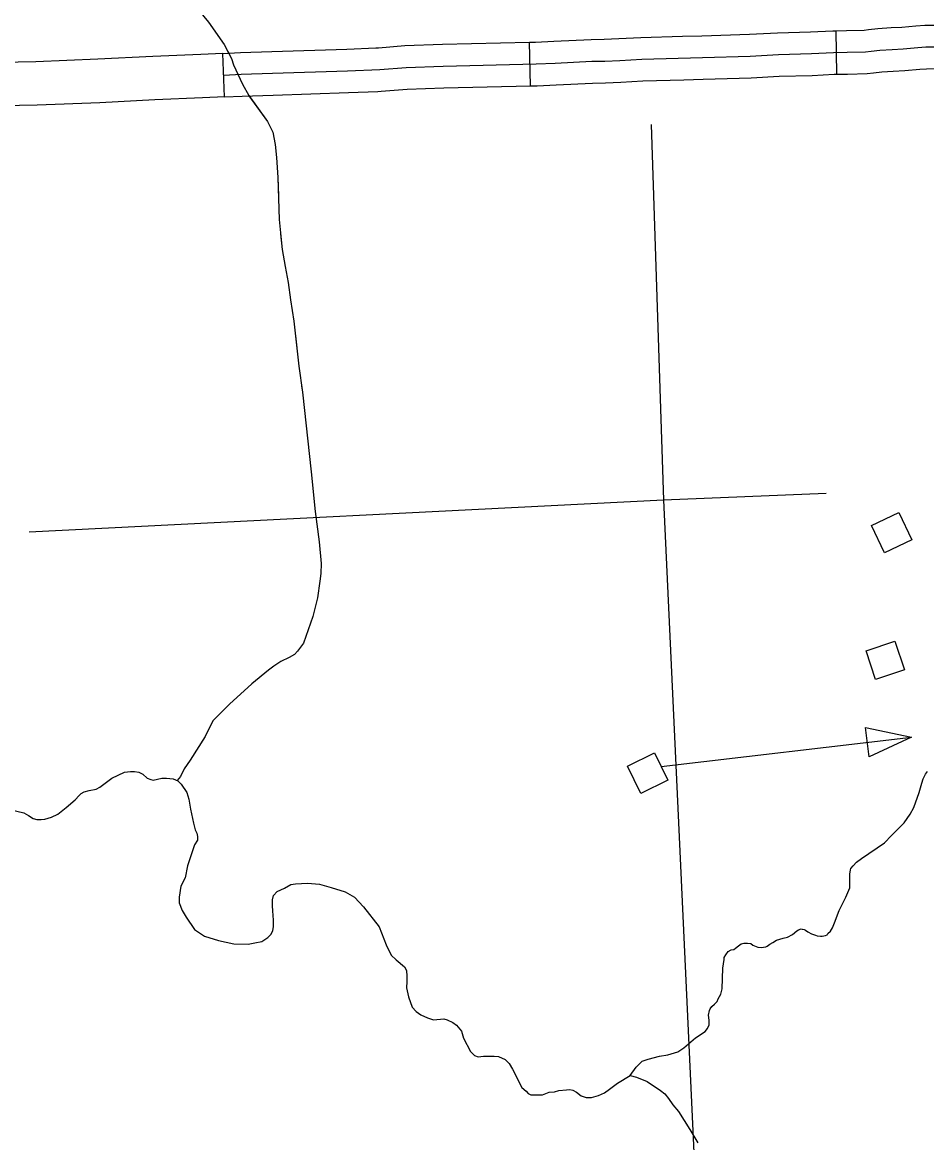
# Model space of a CAD drawing. Extents: x 1084508 to 1142749, y 1057638 to 1093403.
# Drawn here: x 1138518 to 1139496, y 1075696 to 1076907 of the extents above; entities that cross this region are included whole.
import ezdxf

# ---------------------------------------------------------------- set-up
doc = ezdxf.new("R2010")
doc.units = 0
for name, color, linetype in [('Level 35', 7, 'Continuous'), ('Level 43', 7, 'Continuous'), ('Level 45', 7, 'Continuous'), ('Level 46', 7, 'Continuous'), ('Level 5', 7, 'Continuous'), ('Level 56', 7, 'Continuous')]:
    doc.layers.add(name, color=color, linetype=linetype)

msp = doc.modelspace()

# ---------------------------------------------------------------- linework, layer by layer
at = {"layer": 'Level 35'}
for points in [[(1138821.2, 1076507.8), (1138830.6, 1076421.6), (1138834.9, 1076378.7), (1138839.2, 1076345.8), (1138841.4, 1076322.4), (1138841, 1076311.5), (1138840.1, 1076303.3), (1138837.5, 1076285.1), (1138832.3, 1076265.2), (1138822.4, 1076236.2), (1138815.9, 1076227.5), (1138812.4, 1076224.1), (1138806.8, 1076220.6), (1138797.7, 1076216.3), (1138790.3, 1076211.5), (1138784.3, 1076207.2), (1138766.5, 1076192.4), (1138742.3, 1076170.3), (1138724.1, 1076152.1), (1138715.9, 1076135.3), (1138699.9, 1076109.7), (1138693.4, 1076100.2), (1138689.1, 1076091.9), (1138685.6, 1076087.6)], [(1138506.3, 1076056), (1138519.7, 1076052.6), (1138524.8, 1076049.8), (1138530, 1076046.7), (1138534.1, 1076045.7), (1138538.6, 1076045.7), (1138542.4, 1076046), (1138549.9, 1076048.1), (1138556.8, 1076051.5), (1138565.7, 1076058.4), (1138575.4, 1076066.7), (1138579.8, 1076071.5), (1138581.9, 1076073.5), (1138585, 1076075.6), (1138590.5, 1076077), (1138598, 1076078.4), (1138602.2, 1076080.4), (1138614.9, 1076090.4), (1138628.6, 1076096.6), (1138635.1, 1076097.6), (1138639.6, 1076097.6), (1138644.4, 1076096.6), (1138648.5, 1076094.5), (1138653.3, 1076090.4)], [(1138653.3, 1076090.4), (1138657.1, 1076088.7), (1138659.9, 1076088), (1138669.1, 1076090.1), (1138674.3, 1076090.1), (1138681.2, 1076089.4), (1138686.3, 1076087.3), (1138690.1, 1076083.9), (1138696.3, 1076074.6), (1138698.3, 1076067.4), (1138700.1, 1076056.7), (1138703.2, 1076041.6), (1138705.2, 1076034.3), (1138706.9, 1076030.9), (1138707.6, 1076027.1), (1138707.6, 1076023.3), (1138704.5, 1076018.2), (1138701.8, 1076010.6), (1138697, 1075995.5), (1138694.2, 1075982.4), (1138689.8, 1075973.5), (1138688, 1075961.4), (1138688, 1075955.6), (1138691.1, 1075947), (1138695.3, 1075939.8), (1138704.5, 1075926.7), (1138715.2, 1075919.5), (1138730.3, 1075914.7), (1138746.8, 1075911.2), (1138762.3, 1075910.9), (1138769.5, 1075912.3), (1138777.4, 1075913.6), (1138783.6, 1075918.1), (1138787, 1075921.2), (1138789, 1075925.3), (1138789.7, 1075929.8), (1138789.7, 1075936.7), (1138789, 1075946.7), (1138788.7, 1075952.2), (1138788.7, 1075958.7), (1138789.7, 1075963.2), (1138793.9, 1075967.6), (1138801.8, 1075971.4), (1138808.6, 1075975.2), (1138813.8, 1075975.9), (1138826.5, 1075976.6), (1138839.6, 1075975.5), (1138852.3, 1075972.1), (1138867.4, 1075967.3), (1138877.3, 1075961.4)], [(1139355.7, 1075925.3), (1139357.7, 1075926.4), (1139360.4, 1075927.4), (1139361.5, 1075927), (1139363.5, 1075926.7), (1139365.2, 1075926), (1139367.6, 1075924), (1139371.7, 1075921.9), (1139375.8, 1075920.6), (1139377.8, 1075919.9), (1139381.2, 1075919.5), (1139383.3, 1075919.5), (1139385, 1075919.9), (1139386.7, 1075920.2), (1139388.4, 1075920.9), (1139389.4, 1075922.3), (1139392.1, 1075924.7), (1139394.2, 1075928.4), (1139396.5, 1075933.9), (1139401.7, 1075947.2), (1139408.8, 1075961.5), (1139412.9, 1075971.7), (1139412.9, 1075975.1), (1139412.9, 1075980.9), (1139412.9, 1075986.4), (1139413.6, 1075991.2), (1139414.3, 1075992.5), (1139416.6, 1075995.3), (1139420.4, 1075999.3), (1139425.5, 1076003.4), (1139450.7, 1076020.5), (1139458.2, 1076028.3), (1139471.8, 1076042), (1139478.3, 1076051.5), (1139482.4, 1076058.7), (1139488.2, 1076074.7), (1139490.9, 1076084.9), (1139492.3, 1076089.4), (1139495, 1076094.5), (1139497.1, 1076097.6)], [(1138877.3, 1075961.4), (1138887.3, 1075951.1), (1138904.1, 1075929.5), (1138911.7, 1075910.2), (1138916.9, 1075898.9), (1138922.4, 1075893.7), (1138931.6, 1075886.1), (1138933.7, 1075882.3), (1138934, 1075876.2), (1138934, 1075870.3), (1138933.7, 1075863.4), (1138935.8, 1075853.8), (1138939.9, 1075842.5), (1138944, 1075838), (1138949.2, 1075834.2), (1138956.4, 1075831.1), (1138962.9, 1075829), (1138973.9, 1075830.1), (1138977.7, 1075829), (1138983.9, 1075825.9), (1138987.6, 1075823.2), (1138993.1, 1075816.7), (1138995.2, 1075809.1), (1139002.7, 1075794.7), (1139007.2, 1075790.5), (1139011, 1075788.8), (1139016.8, 1075789.5), (1139022, 1075789.8), (1139028.5, 1075789.5), (1139033.3, 1075789.2), (1139040.5, 1075786.1), (1139044.7, 1075781.9), (1139048.4, 1075775.7), (1139058.4, 1075755.8), (1139063.2, 1075751.7), (1139065.3, 1075749.3), (1139068, 1075747.9), (1139072.1, 1075747.9), (1139080.7, 1075747.9), (1139088, 1075750.6), (1139093.8, 1075751), (1139098.3, 1075752.7), (1139106.5, 1075753.4), (1139110.3, 1075753.7), (1139113.7, 1075753), (1139117.5, 1075750.6), (1139122.7, 1075746.9), (1139128.1, 1075745.1), (1139133.6, 1075744.8), (1139141.2, 1075747.2)], [(1139141.2, 1075747.2), (1139147.7, 1075749.9), (1139153.2, 1075754.1), (1139161.8, 1075760.6), (1139175.6, 1075768.9), (1139182.1, 1075777.8), (1139188.6, 1075784.3), (1139195.1, 1075786.4), (1139207.2, 1075789.8), (1139216.4, 1075791.2), (1139226.9, 1075794.4), (1139233.7, 1075798.8), (1139246, 1075809.4), (1139256.5, 1075816.2), (1139259.2, 1075819.6), (1139260.9, 1075823.4), (1139260.9, 1075828.5), (1139260.3, 1075833.9), (1139261.3, 1075839.1), (1139262, 1075840.8), (1139264, 1075843.2), (1139266.7, 1075845.9), (1139269.5, 1075848.6), (1139270.5, 1075851.7), (1139273.5, 1075856.8), (1139274.9, 1075862.6), (1139275.6, 1075884.8), (1139277.3, 1075894.3), (1139277.3, 1075896.4), (1139279, 1075899.1), (1139281.4, 1075902.8), (1139284.8, 1075904.5), (1139287.5, 1075904.9), (1139289.6, 1075906.6), (1139292.6, 1075909), (1139295.7, 1075911), (1139298.4, 1075911.7), (1139301.1, 1075912), (1139302.5, 1075912), (1139305.9, 1075911.4), (1139308.3, 1075909.7), (1139313.4, 1075907.6), (1139317.2, 1075907.3), (1139322.3, 1075908), (1139323.6, 1075908.6), (1139326.4, 1075910.7), (1139329.8, 1075912.7), (1139333.9, 1075915.1), (1139341, 1075917.2), (1139345.8, 1075918.2), (1139350.9, 1075921.3), (1139355.7, 1075925.3)], [(1139175.6, 1075768.9), (1139182.3, 1075767.1), (1139193.9, 1075762.2), (1139208.3, 1075752.6), (1139213, 1075748.8), (1139217, 1075744), (1139221.5, 1075737), (1139227.8, 1075729.7), (1139240.1, 1075710.2), (1139248.6, 1075696.1)]]:
    msp.add_lwpolyline(points, dxfattribs=at)
at = {"layer": 'Level 43'}
for points in [[(1138668.3, 1076972.3), (1138673.3, 1076966.8), (1138687.9, 1076947.8), (1138704.3, 1076926), (1138719.7, 1076907.6), (1138736.6, 1076883.5), (1138740, 1076876.8), (1138741.3, 1076874.3)], [(1138719.7, 1076907.6), (1138736.6, 1076883.5), (1138740, 1076876.8), (1138744.3, 1076868.3), (1138746.6, 1076861.4), (1138756.4, 1076840.7), (1138763, 1076828.3), (1138783.5, 1076800.4), (1138789.1, 1076788.6), (1138791.5, 1076775.3), (1138793.2, 1076761.4), (1138794.5, 1076739.9), (1138795.8, 1076694.5), (1138799.1, 1076661.9), (1138802.5, 1076643.4), (1138805.8, 1076626.3), (1138808.4, 1076607.5)], [(1138763.3, 1076828), (1138783.5, 1076800.4), (1138789.1, 1076788.6), (1138791.5, 1076775.3), (1138793.2, 1076761.4), (1138794.5, 1076739.9), (1138795.1, 1076720.1)], [(1138797.4, 1076678.7), (1138799.1, 1076661.9), (1138802.5, 1076643.4), (1138805.8, 1076626.3), (1138808.4, 1076607.5), (1138812, 1076584.5), (1138815.1, 1076555.7)], [(1138808.4, 1076607.5), (1138812, 1076584.5), (1138817.3, 1076535.7), (1138821.2, 1076507.8)], [(1138820.2, 1076514.6), (1138821.2, 1076507.8)]]:
    msp.add_lwpolyline(points, dxfattribs=at)
at = {"layer": 'Level 45'}
for p, q in [((1139398.9, 1076851.4), (1139398.1, 1076898.4)), ((1139067.8, 1076838.8), (1139066.7, 1076885.9)), ((1138737, 1076827), (1138735.1, 1076874))]:
    msp.add_line(p, q, dxfattribs=at)
for points in [[(1139398.1, 1076898.4), (1139409.5, 1076898.6), (1139428.5, 1076899.2), (1139433.3, 1076899.7), (1139443.5, 1076900.9), (1139457.6, 1076901.8), (1139469.2, 1076902.3), (1139484.6, 1076903.7), (1139494.1, 1076904.4), (1139511.3, 1076904.6)], [(1139066.7, 1076885.9), (1139073.1, 1076886), (1139093.1, 1076887), (1139133.2, 1076888.9), (1139147.5, 1076889.2), (1139163.3, 1076889.9), (1139187.2, 1076891.1), (1139232.1, 1076892.5)], [(1139232.1, 1076892.5), (1139253, 1076893.1), (1139304.4, 1076894.6), (1139334.8, 1076896.3), (1139370.7, 1076897.3), (1139394.6, 1076898.4), (1139398.1, 1076898.4)], [(1138735.1, 1076874), (1138754.2, 1076874.8), (1138788, 1076875.9), (1138869.1, 1076878.6), (1138900.6, 1076879.9)], [(1138736, 1076850.5), (1138755, 1076851.3), (1138788.8, 1076852.4), (1138870, 1076855.1), (1138905, 1076856.6), (1138933.2, 1076858.8), (1138973.4, 1076860.3), (1139073.9, 1076862.5), (1139094.3, 1076863.4), (1139134, 1076865.4), (1139148.2, 1076865.7), (1139164.4, 1076866.4), (1139188.2, 1076867.6), (1139253.7, 1076869.6), (1139305.4, 1076871.1), (1139335.8, 1076872.8), (1139371.6, 1076873.8), (1139395.4, 1076874.9), (1139410, 1076875.1), (1139430.1, 1076875.7), (1139436, 1076876.3), (1139445.6, 1076877.5), (1139458.8, 1076878.3), (1139470.8, 1076878.8), (1139486.6, 1076880.3), (1139495.1, 1076880.9), (1139511.7, 1076881.1)], [(1138900.6, 1076879.9), (1138903.5, 1076880.1), (1138931.8, 1076882.3), (1138972.7, 1076883.8), (1139066.7, 1076885.9)], [(1139398.9, 1076851.4), (1139410.5, 1076851.6), (1139431.8, 1076852.2), (1139438.7, 1076852.9), (1139447.8, 1076854), (1139460, 1076854.8), (1139472.4, 1076855.3), (1139488.6, 1076856.8), (1139496.1, 1076857.4), (1139512, 1076857.5), (1139524.7, 1076857.8), (1139528.6, 1076857.9), (1139528.9, 1076856.8), (1139529.1, 1076855.8), (1139529, 1076856.6)], [(1139067.8, 1076838.8), (1139074.8, 1076838.9), (1139095.4, 1076839.9), (1139134.8, 1076841.9), (1139149, 1076842.1), (1139165.6, 1076842.9), (1139189.2, 1076844.1), (1139233.6, 1076845.4)], [(1139233.6, 1076845.4), (1139254.3, 1076846.1), (1139306.4, 1076847.5), (1139336.8, 1076849.3), (1139372.5, 1076850.2), (1139396.1, 1076851.3), (1139398.9, 1076851.4)], [(1138737, 1076827), (1138755.9, 1076827.7), (1138789.6, 1076828.9), (1138870.9, 1076831.5), (1138902.7, 1076832.9)], [(1138902.7, 1076832.9), (1138906.4, 1076833.1), (1138934.5, 1076835.3), (1138974.1, 1076836.7), (1139067.8, 1076838.8)]]:
    msp.add_lwpolyline(points, dxfattribs=at)
at = {"layer": 'Level 46'}
for points in [[(1138734.9, 1076874), (1138711.1, 1076872.9), (1138659.4, 1076870.6), (1138599.9, 1076867.6), (1138533, 1076864.9), (1138494.7, 1076864.1)], [(1138737.2, 1076827), (1138713.2, 1076825.8), (1138661.6, 1076823.6), (1138602, 1076820.5), (1138534.4, 1076817.8), (1138496.1, 1076817.1), (1138405.2, 1076813.7), (1138331.5, 1076811), (1138265.5, 1076808.7), (1138182, 1076805.3), (1138123.1, 1076803), (1138017.5, 1076799.6), (1137950.1, 1076797.4)]]:
    msp.add_lwpolyline(points, dxfattribs=at)
at = {"layer": 'Level 5'}
for points in [[(1139198.1, 1076796.9), (1139211.4, 1076391)], [(1139387.3, 1076398), (1139211.4, 1076391)], [(1139211.4, 1076391), (1138525.8, 1076356.3)], [(1139211.4, 1076391), (1139250, 1075561.5)]]:
    msp.add_lwpolyline(points, dxfattribs=at)
at = {"layer": 'Level 56'}
for p, q in [((1139430.1, 1076144.9), (1139479.7, 1076134.6)), ((1139433.9, 1076113.2), (1139430.1, 1076144.9)), ((1139479.7, 1076134.6), (1139433.9, 1076113.2))]:
    msp.add_line(p, q, dxfattribs=at)
for points in [[(1139450.5, 1076333.9), (1139436.4, 1076363.4), (1139465.9, 1076377.5), (1139480.1, 1076348.1)], [(1139440.9, 1076196.9), (1139430.6, 1076227.9), (1139461.6, 1076238.3), (1139472, 1076207.3)], [(1139186.9, 1076073.8), (1139172.5, 1076103.2), (1139202, 1076117.6), (1139216.3, 1076088.2)]]:
    msp.add_lwpolyline(points, close=True, dxfattribs=at)
msp.add_lwpolyline([(1139209.2, 1076102.9), (1139479.7, 1076134.6)], dxfattribs=at)

doc.saveas('drawing.dxf')
